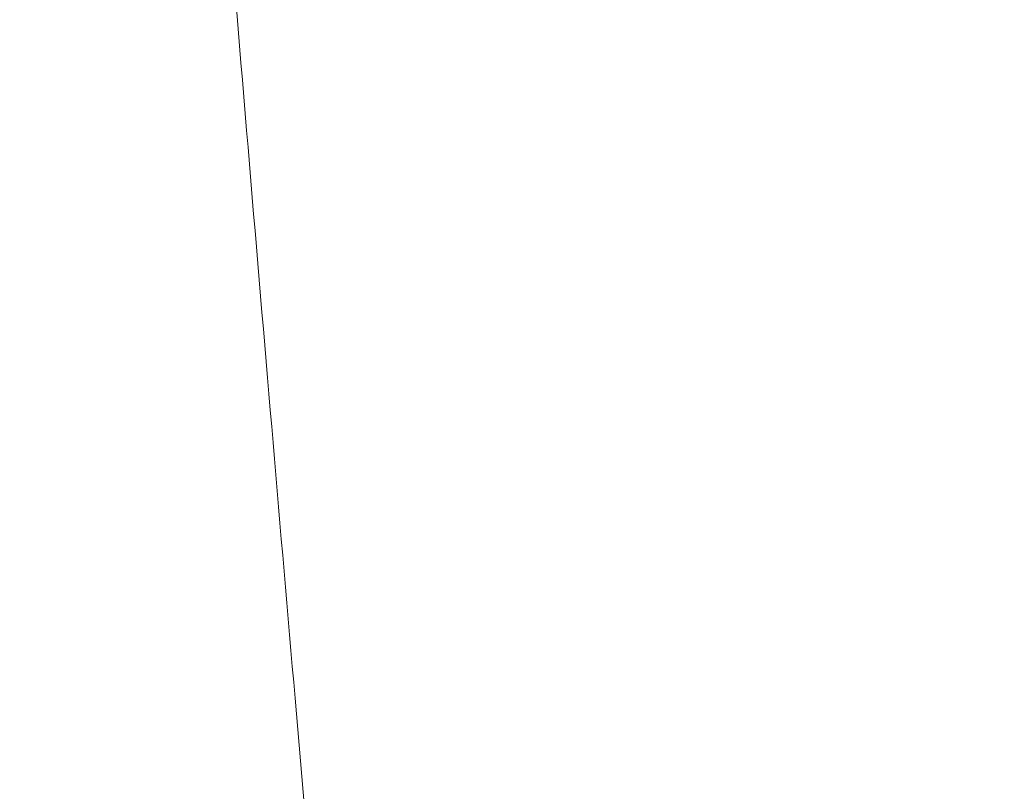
# Model space of a CAD drawing. Header units: inches. Extents: x 1 to 109, y 1 to 85.
# Tile 484 of 656: x 88.45431 to 88.45729, y 24.36905 to 24.37139. Entities that reach past the tile are written whole.
import ezdxf

# ---------------------------------------------------------------- set-up
doc = ezdxf.new("R2010")
doc.units = ezdxf.units.IN
doc.header["$MEASUREMENT"] = 0

msp = doc.modelspace()

# ---------------------------------------------------------------- linework, layer by layer
at = {"color": 7, "linetype": 'Continuous', "lineweight": 15, "ltscale": 5}
for points, knots in [([(88.4641548, 24.4341884), (88.4640653, 24.4323244), (88.4638847, 24.4285655), (88.4635992, 24.4229141), (88.463302, 24.4172427), (88.4629941, 24.4115979), (88.462678, 24.4060278), (88.4623623, 24.4006851), (88.4620498, 24.3956052), (88.461743, 24.3908153), (88.461438, 24.3862509), (88.461137, 24.3819437), (88.4608364, 24.377841), (88.4605386, 24.3739864), (88.4602465, 24.3704217), (88.4599665, 24.3672328), (88.4597012, 24.3643985), (88.4594235, 24.3619036), (88.4591387, 24.3597911), (88.4588484, 24.3580627), (88.4585552, 24.3567185), (88.4582554, 24.355744), (88.4579511, 24.3551535), (88.4576382, 24.3549517), (88.4573193, 24.35517), (88.4569968, 24.3558337), (88.4566797, 24.3569277), (88.4563705, 24.358434), (88.4560716, 24.3603286), (88.4557899, 24.3625404), (88.4555268, 24.3650231), (88.4552754, 24.3677586), (88.4550096, 24.3708143), (88.4547332, 24.3742055), (88.4544407, 24.3779971), (88.4541338, 24.3821928), (88.4538141, 24.386787), (88.4534901, 24.3916663), (88.4531646, 24.3967923), (88.4528403, 24.4021218), (88.4525259, 24.4075054), (88.4522236, 24.4128874), (88.4519351, 24.4182184), (88.4516564, 24.4235658), (88.4513883, 24.4288909), (88.4512183, 24.4324318), (88.451134, 24.4341884)], [0, 0, 0, 0, 0.0224789, 0.0453313, 0.0685062, 0.0919475, 0.1155952, 0.1393856, 0.1618887, 0.1844038, 0.2068744, 0.2292447, 0.2514602, 0.2747945, 0.2978377, 0.320536, 0.3429176, 0.3655625, 0.3885596, 0.4105181, 0.432694, 0.4550359, 0.4774899, 0.5000003, 0.523873, 0.5476785, 0.5713505, 0.5948251, 0.6180416, 0.6409433, 0.662202, 0.6833271, 0.7047784, 0.7265313, 0.74854, 0.7721069, 0.7958441, 0.8196866, 0.8435676, 0.8674198, 0.891176, 0.9134288, 0.9354857, 0.9572967, 0.9788157, 1, 1, 1, 1]), ([(88.4674101, 24.4341884), (88.4673205, 24.4323244), (88.4671399, 24.4285655), (88.4668544, 24.4229141), (88.4665572, 24.4172427), (88.4662493, 24.4115979), (88.4659332, 24.4060278), (88.4656175, 24.4006851), (88.465305, 24.3956052), (88.4649982, 24.3908153), (88.4646932, 24.3862509), (88.4643922, 24.3819437), (88.4640916, 24.377841), (88.4637938, 24.3739864), (88.4635017, 24.3704217), (88.4632217, 24.3672328), (88.4629564, 24.3643985), (88.4626787, 24.3619036), (88.4623939, 24.3597911), (88.4621036, 24.3580627), (88.4618105, 24.3567185), (88.4615106, 24.355744), (88.4612063, 24.3551535), (88.4608934, 24.3549517), (88.4605745, 24.35517), (88.460252, 24.3558337), (88.459935, 24.3569277), (88.4596258, 24.358434), (88.4593268, 24.3603286), (88.4590451, 24.3625404), (88.458782, 24.3650231), (88.4585306, 24.3677586), (88.4582648, 24.3708143), (88.4579884, 24.3742055), (88.457696, 24.3779971), (88.457389, 24.3821928), (88.4570693, 24.386787), (88.4567453, 24.3916663), (88.4564198, 24.3967923), (88.4560955, 24.4021218), (88.4557811, 24.4075054), (88.4554788, 24.4128874), (88.4551903, 24.4182184), (88.4549116, 24.4235658), (88.4546435, 24.4288909), (88.4544735, 24.4324318), (88.4543892, 24.4341884)], [0, 0, 0, 0, 0.022479, 0.045331, 0.068506, 0.091948, 0.115595, 0.139386, 0.161889, 0.184404, 0.206874, 0.229245, 0.25146, 0.274794, 0.297838, 0.320536, 0.342918, 0.365562, 0.38856, 0.410518, 0.432694, 0.455036, 0.47749, 0.5, 0.523873, 0.547679, 0.571351, 0.594825, 0.618042, 0.640943, 0.662202, 0.683327, 0.704778, 0.726531, 0.74854, 0.772107, 0.795844, 0.819687, 0.843568, 0.86742, 0.891176, 0.913429, 0.935486, 0.957297, 0.978816, 1, 1, 1, 1]), ([(88.4473657, 24.3723729), (88.4490116, 24.3695408), (88.4523052, 24.3638738), (88.4555941, 24.3582037), (88.4572393, 24.3553673)], [0, 0, 0, 0, 0.499755, 1, 1, 1, 1])]:
    msp.add_open_spline(points, degree=3, knots=knots, dxfattribs=at)

doc.saveas('drawing.dxf')
